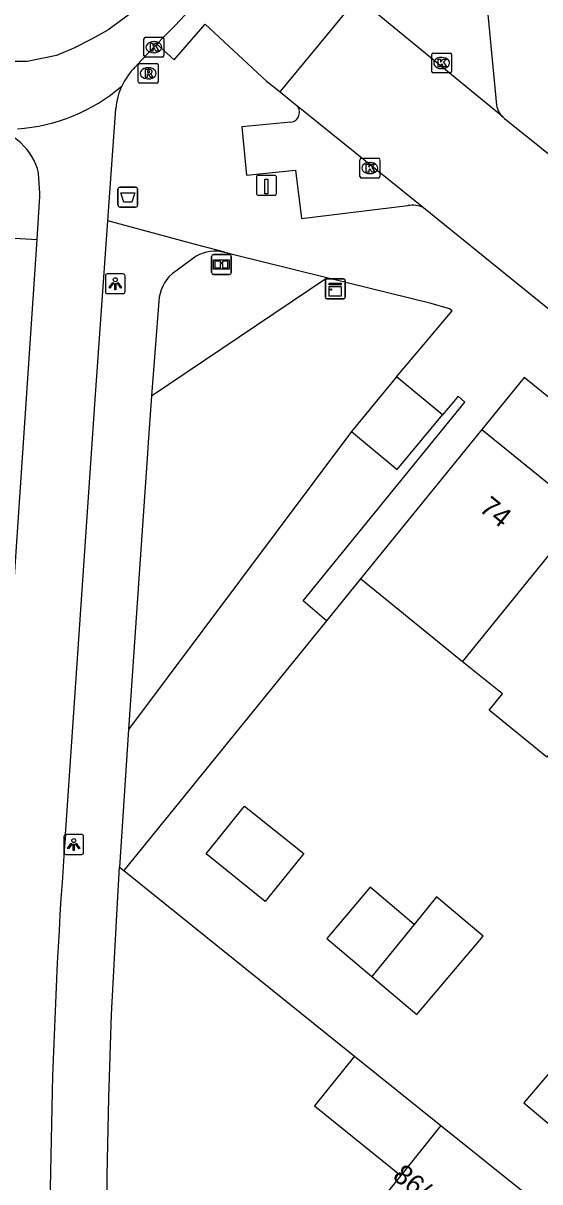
# Model space of a CAD drawing. Extents: x 160158 to 160921, y 381517 to 382041.
# Drawn here: x 160533.3 to 160559.3, y 381662.9 to 381721.4 of the extents above; entities that cross this region are included whole.
import ezdxf

# ---------------------------------------------------------------- set-up
doc = ezdxf.new("R2010")
doc.units = 0
for name, color, linetype in [('IMGEO_Afvalbak', 7, 'Continuous'), ('IMGEO_Fietspad_gesloten', 7, 'Continuous'), ('IMGEO_Groenvoorziening', 7, 'Continuous'), ('IMGEO_Informatiebord', 7, 'Continuous'), ('IMGEO_Kast', 7, 'Continuous'), ('IMGEO_Kolk', 7, 'Continuous'), ('IMGEO_Laadpaal', 7, 'Continuous'), ('IMGEO_Lage_trafo', 7, 'Continuous'), ('IMGEO_Lichtpunt', 7, 'Continuous'), ('IMGEO_Pand', 7, 'Continuous'), ('IMGEO_Pand_nummerreeks', 7, 'Continuous'), ('IMGEO_Rijbaan_lokaal_gesloten', 7, 'Continuous'), ('IMGEO_Rijbaan_lokaal_open', 7, 'Continuous'), ('IMGEO_Rioolput', 7, 'Continuous'), ('IMGEO_Voetpad_open', 7, 'Continuous')]:
    doc.layers.add(name, color=color, linetype=linetype)

msp = doc.modelspace()

# ---------------------------------------------------------------- linework, layer by layer
at = {"layer": 'IMGEO_Afvalbak'}
for p, q in [((160538.057, 381712.209), (160538.057, 381713.009)), ((160538.057, 381713.009), (160538.057, 381712.209)), ((160538.157, 381713.109), (160538.947, 381713.109)), ((160538.947, 381713.109), (160538.157, 381713.109)), ((160539.047, 381713.009), (160539.047, 381712.209)), ((160539.047, 381712.209), (160539.047, 381713.009)), ((160538.947, 381712.109), (160538.157, 381712.109)), ((160538.157, 381712.109), (160538.947, 381712.109))]:
    msp.add_line(p, q, dxfattribs=at)
msp.add_lwpolyline([(160538.2, 381712.823), (160538.904, 381712.823), (160538.755, 381712.353), (160538.349, 381712.353), (160538.2, 381712.823)], dxfattribs=at)
for centre, start, end in [((160538.157, 381713.009), 90, 180), ((160538.157, 381713.009), 90, 180), ((160538.947, 381713.009), 0, 90), ((160538.947, 381713.009), 360, 90), ((160538.157, 381712.209), 180, 270), ((160538.157, 381712.209), 180, 270), ((160538.947, 381712.209), 270, 0), ((160538.947, 381712.209), 270, 0)]:
    msp.add_arc(centre, 0.1, start, end, dxfattribs=at)
at = {"layer": 'IMGEO_Fietspad_gesloten'}
for points in [[(160537.542, 381711.422), (160537.941, 381717.089)], [(160533.971, 381710.473), (160534.118, 381712.658), (160534.111, 381712.822), (160534.052, 381713.831)], [(160535.403, 381680.442), (160536.908, 381702.404), (160537.542, 381711.422)], [(160531.229, 381668.639), (160531.665, 381676.173), (160533.971, 381710.473)]]:
    msp.add_lwpolyline(points, dxfattribs=at)
for centre, radius, start, end in [((160541.315, 381716.772), 3.389, 154.66777, 174.6338), ((160531.18, 381713.155), 2.951, 13.24678, 82.73068), ((160815.535, 381659.561), 280.909, 175.73703, 181.03881)]:
    msp.add_arc(centre, radius, start, end, dxfattribs=at)
at = {"layer": 'IMGEO_Groenvoorziening'}
for points in [[(160539.755, 381702.59), (160548.601, 381708.54)], [(160549.832, 381700.788), (160538.587, 381685.734)], [(160548.581, 381691.23), (160538.354, 381678.613)], [(160538.139, 381678.786), (160538.354, 381678.613)], [(160538.354, 381678.613), (160549.991, 381669.25)]]:
    msp.add_lwpolyline(points, dxfattribs=at)
at = {"layer": 'IMGEO_Informatiebord'}
for p, q in [((160542.782, 381708.812), (160542.782, 381709.612)), ((160542.782, 381709.612), (160542.782, 381708.812)), ((160542.882, 381709.712), (160543.672, 381709.712)), ((160543.672, 381709.712), (160542.882, 381709.712)), ((160543.772, 381709.612), (160543.772, 381708.812)), ((160543.772, 381708.812), (160543.772, 381709.612)), ((160543.672, 381708.712), (160542.882, 381708.712)), ((160542.882, 381708.712), (160543.672, 381708.712))]:
    msp.add_line(p, q, dxfattribs=at)
for points in [[(160542.883, 381709.444), (160543.671, 381709.444), (160543.671, 381708.98), (160542.883, 381708.98), (160542.883, 381709.444)], [(160542.948, 381709.379), (160542.948, 381709.045), (160543.223, 381709.045), (160543.224, 381709.258), (160543.328, 381709.259), (160543.329, 381709.045), (160543.606, 381709.045), (160543.606, 381709.379), (160543.33, 381709.379), (160543.33, 381709.299), (160543.224, 381709.299), (160543.224, 381709.379), (160542.948, 381709.379)]]:
    msp.add_lwpolyline(points, dxfattribs=at)
for centre, start, end in [((160542.882, 381709.612), 90, 180), ((160542.882, 381709.612), 90, 180), ((160543.672, 381709.612), 0, 90), ((160543.672, 381709.612), 360, 90), ((160542.882, 381708.812), 180, 270), ((160542.882, 381708.812), 180, 270), ((160543.672, 381708.812), 270, 0), ((160543.672, 381708.812), 270, 0)]:
    msp.add_arc(centre, 0.1, start, end, dxfattribs=at)
at = {"layer": 'IMGEO_Kast'}
for p, q in [((160548.518, 381707.56), (160548.518, 381708.401)), ((160548.518, 381708.401), (160548.518, 381707.56)), ((160548.593, 381708.485), (160549.434, 381708.485)), ((160549.434, 381708.485), (160548.593, 381708.485)), ((160549.518, 381708.41), (160549.518, 381707.569)), ((160549.518, 381707.569), (160549.518, 381708.41)), ((160549.443, 381707.485), (160548.602, 381707.485)), ((160548.602, 381707.485), (160549.443, 381707.485))]:
    msp.add_line(p, q, dxfattribs=at)
for points in [[(160548.713, 381708.275), (160549.313, 381708.275), (160549.313, 381708.19), (160548.713, 381708.19), (160548.713, 381708.275)], [(160548.713, 381708.1), (160549.313, 381708.1), (160549.313, 381707.611), (160548.713, 381707.611), (160548.713, 381708.1)]]:
    msp.add_lwpolyline(points, dxfattribs=at)
msp.add_circle((160548.797, 381707.949), 0.0377, dxfattribs=at)
for centre, start, end in [((160548.596, 381708.407), 92.4484, 184.28452), ((160548.596, 381708.407), 92.4484, 184.28452), ((160549.44, 381708.407), 2.4484, 94.28452), ((160549.44, 381708.407), 2.4484, 94.28452), ((160548.596, 381707.563), 182.4484, 274.28452), ((160548.596, 381707.563), 182.4484, 274.28452), ((160549.44, 381707.563), 272.4484, 4.28452), ((160549.44, 381707.563), 272.4484, 4.28452)]:
    msp.add_arc(centre, 0.0779, start, end, dxfattribs=at)
at = {"layer": 'IMGEO_Kolk'}
for p, q in [((160539.368, 381719.758), (160539.368, 381720.61)), ((160539.443, 381720.684), (160540.295, 381720.684)), ((160539.856, 381720.464), (160539.881, 381720.464)), ((160540.369, 381720.61), (160540.369, 381719.758)), ((160539.879, 381719.904), (160539.854, 381719.904)), ((160553.959, 381719.884), (160554.811, 381719.884)), ((160540.295, 381719.684), (160539.443, 381719.684)), ((160553.884, 381718.958), (160553.884, 381719.81)), ((160554.372, 381719.664), (160554.397, 381719.664)), ((160554.885, 381719.81), (160554.885, 381718.958)), ((160554.811, 381718.884), (160553.959, 381718.884)), ((160554.395, 381719.104), (160554.37, 381719.104)), ((160550.339, 381714.579), (160551.191, 381714.579)), ((160550.264, 381713.653), (160550.264, 381714.505)), ((160550.752, 381714.359), (160550.777, 381714.359)), ((160551.265, 381714.505), (160551.265, 381713.653)), ((160551.191, 381713.579), (160550.339, 381713.579)), ((160550.775, 381713.799), (160550.75, 381713.799))]:
    msp.add_line(p, q, dxfattribs=at)
for points in [[(160539.368, 381719.758), (160539.368, 381720.61)], [(160539.443, 381720.684), (160540.295, 381720.684)], [(160540.369, 381720.61), (160540.369, 381719.758)], [(160539.689, 381720.384), (160539.812, 381720.384), (160539.812, 381720.233), (160539.942, 381720.384), (160540.106, 381720.384), (160539.96, 381720.233), (160540.113, 381719.984), (160539.961, 381719.984), (160539.876, 381720.148), (160539.812, 381720.081), (160539.812, 381719.984), (160539.689, 381719.984), (160539.689, 381720.384)], [(160553.959, 381719.884), (160554.811, 381719.884)], [(160540.295, 381719.684), (160539.443, 381719.684)], [(160553.884, 381718.958), (160553.884, 381719.81)], [(160554.205, 381719.584), (160554.328, 381719.584), (160554.328, 381719.433), (160554.458, 381719.584), (160554.622, 381719.584), (160554.476, 381719.433), (160554.629, 381719.184), (160554.477, 381719.184), (160554.392, 381719.348), (160554.328, 381719.281), (160554.328, 381719.184), (160554.205, 381719.184), (160554.205, 381719.584)], [(160554.885, 381719.81), (160554.885, 381718.958)], [(160554.811, 381718.884), (160553.959, 381718.884)], [(160550.339, 381714.579), (160551.191, 381714.579)], [(160550.264, 381713.653), (160550.264, 381714.505)], [(160550.585, 381714.279), (160550.708, 381714.279), (160550.708, 381714.128), (160550.838, 381714.279), (160551.002, 381714.279), (160550.856, 381714.128), (160551.009, 381713.879), (160550.857, 381713.879), (160550.772, 381714.043), (160550.708, 381713.976), (160550.708, 381713.879), (160550.585, 381713.879), (160550.585, 381714.279)], [(160551.265, 381714.505), (160551.265, 381713.653)], [(160551.191, 381713.579), (160550.339, 381713.579)]]:
    msp.add_lwpolyline(points, dxfattribs=at)
for centre, start, end in [((160539.445, 381720.608), 91.55205, 178.44795), ((160539.445, 381720.608), 91.55205, 178.44795), ((160540.293, 381720.608), 1.55205, 88.44795), ((160540.293, 381720.608), 1.55205, 88.44795), ((160553.961, 381719.808), 91.55205, 178.44795), ((160553.961, 381719.808), 91.55205, 178.44795), ((160554.809, 381719.808), 1.55205, 88.44795), ((160554.809, 381719.808), 1.55205, 88.44795), ((160539.445, 381719.76), 181.55205, 268.44795), ((160539.445, 381719.76), 181.55205, 268.44795), ((160540.293, 381719.76), 271.55205, 358.44795), ((160540.293, 381719.76), 271.55205, 358.44795), ((160553.961, 381718.96), 181.55205, 268.44795), ((160553.961, 381718.96), 181.55205, 268.44795), ((160554.809, 381718.96), 271.55205, 358.44795), ((160554.809, 381718.96), 271.55205, 358.44795), ((160550.341, 381714.503), 91.55205, 178.44795), ((160550.341, 381714.503), 91.55205, 178.44795), ((160551.189, 381714.503), 1.55205, 88.44795), ((160551.189, 381714.503), 1.55205, 88.44795), ((160550.341, 381713.655), 181.55205, 268.44795), ((160550.341, 381713.655), 181.55205, 268.44795), ((160551.189, 381713.655), 271.55205, 358.44795), ((160551.189, 381713.655), 271.55205, 358.44795)]:
    msp.add_arc(centre, 0.0765, start, end, dxfattribs=at)
for centre, major_axis, ratio, start_param, end_param in [((160539.855, 381720.184), (-0.387, 0.002), 0.722429, 4.712389, 7.853982), ((160539.88, 381720.184), (-0.39, 0.002), 0.717154, 1.570796, 4.712389), ((160554.371, 381719.384), (-0.387, 0.002), 0.722429, 4.712389, 7.853982), ((160554.396, 381719.384), (-0.39, 0.002), 0.717154, 1.570796, 4.712389), ((160550.751, 381714.079), (-0.387, 0.002), 0.722429, 4.712389, 7.853982), ((160550.776, 381714.079), (-0.39, 0.002), 0.717154, 1.570796, 4.712389)]:
    msp.add_ellipse(centre, major_axis=major_axis, ratio=ratio, start_param=start_param, end_param=end_param, dxfattribs=at)
at = {"layer": 'IMGEO_Laadpaal'}
for p, q in [((160545.046, 381713.623), (160545.046, 381712.782)), ((160545.046, 381713.623), (160545.046, 381712.782)), ((160545.962, 381713.707), (160545.121, 381713.707)), ((160545.962, 381713.707), (160545.121, 381713.707)), ((160546.046, 381712.791), (160546.046, 381713.632)), ((160546.046, 381712.791), (160546.046, 381713.632)), ((160545.13, 381712.707), (160545.971, 381712.707)), ((160545.13, 381712.707), (160545.971, 381712.707))]:
    msp.add_line(p, q, dxfattribs=at)
msp.add_lwpolyline([(160545.461, 381713.52), (160545.621, 381713.52), (160545.621, 381712.787), (160545.461, 381712.787), (160545.461, 381713.52)], dxfattribs=at)
for centre, start, end in [((160545.124, 381713.629), 92.4484, 184.28452), ((160545.124, 381713.629), 92.4484, 184.28452), ((160545.968, 381713.629), 2.4484, 94.28452), ((160545.968, 381713.629), 2.4484, 94.28452), ((160545.124, 381712.785), 182.4484, 274.28452), ((160545.124, 381712.785), 182.4484, 274.28452), ((160545.968, 381712.785), 272.4484, 4.28452), ((160545.968, 381712.785), 272.4484, 4.28452)]:
    msp.add_arc(centre, 0.0779, start, end, dxfattribs=at)
at = {"layer": 'IMGEO_Lage_trafo'}
for points in [[(160552.116, 381703.534), (160549.832, 381700.788)], [(160554.421, 381701.617), (160552.116, 381703.534)], [(160549.832, 381700.788), (160552.137, 381698.871), (160554.421, 381701.617)]]:
    msp.add_lwpolyline(points, dxfattribs=at)
at = {"layer": 'IMGEO_Lichtpunt'}
for p, q in [((160538.323, 381708.74), (160537.515, 381708.74)), ((160538.323, 381708.74), (160537.515, 381708.74)), ((160537.421, 381708.645), (160537.421, 381707.838)), ((160537.421, 381708.645), (160537.421, 381707.838)), ((160538.417, 381707.838), (160538.417, 381708.645)), ((160538.417, 381707.838), (160538.417, 381708.645)), ((160537.515, 381707.744), (160538.323, 381707.744)), ((160537.515, 381707.744), (160538.323, 381707.744)), ((160535.327, 381680.336), (160535.327, 381679.529)), ((160535.327, 381680.336), (160535.327, 381679.529)), ((160536.229, 381680.431), (160535.421, 381680.431)), ((160536.229, 381680.431), (160535.421, 381680.431)), ((160536.323, 381679.529), (160536.323, 381680.336)), ((160536.323, 381679.529), (160536.323, 381680.336)), ((160535.421, 381679.435), (160536.229, 381679.435)), ((160535.421, 381679.435), (160536.229, 381679.435))]:
    msp.add_line(p, q, dxfattribs=at)
for points in [[(160537.795, 381708.309), (160537.834, 381708.281), (160537.646, 381708.019), (160537.608, 381708.046), (160537.795, 381708.309)], [(160537.897, 381708.261), (160537.944, 381708.261), (160537.944, 381707.939), (160537.897, 381707.939), (160537.897, 381708.261)], [(160538.007, 381708.281), (160538.045, 381708.308), (160538.232, 381708.046), (160538.193, 381708.018), (160538.007, 381708.281)], [(160535.701, 381680), (160535.74, 381679.972), (160535.552, 381679.71), (160535.514, 381679.737), (160535.701, 381680)], [(160535.803, 381679.952), (160535.85, 381679.952), (160535.85, 381679.63), (160535.803, 381679.63), (160535.803, 381679.952)], [(160535.913, 381679.972), (160535.951, 381679.999), (160536.138, 381679.737), (160536.099, 381679.709), (160535.913, 381679.972)]]:
    msp.add_lwpolyline(points, dxfattribs=at)
for centre in [(160537.92, 381708.443), (160535.826, 381680.134)]:
    msp.add_circle(centre, 0.0994, dxfattribs=at)
for centre, start, end in [((160537.515, 381708.645), 90, 180), ((160537.515, 381708.645), 90, 180), ((160538.323, 381708.645), 0, 90), ((160538.323, 381708.645), 0, 90), ((160537.515, 381707.838), 180, 270), ((160537.515, 381707.838), 180, 270), ((160538.323, 381707.838), 270, 0), ((160538.323, 381707.838), 270, 360), ((160535.421, 381680.336), 90, 180), ((160535.421, 381680.336), 90, 180), ((160536.229, 381680.336), 0, 90), ((160536.229, 381680.336), 0, 90), ((160535.421, 381679.529), 180, 270), ((160535.421, 381679.529), 180, 270), ((160536.229, 381679.529), 270, 0), ((160536.229, 381679.529), 270, 360)]:
    msp.add_arc(centre, 0.0946, start, end, dxfattribs=at)
at = {"layer": 'IMGEO_Pand'}
for points in [[(160556.409, 381700.887), (160550.289, 381693.337)], [(160556.409, 381700.887), (160561.559, 381696.713)], [(160555.44, 381689.163), (160561.559, 381696.713)], [(160555.44, 381689.163), (160550.289, 381693.337)], [(160560.35, 381684.978), (160560.265, 381685.047), (160559.698, 381684.347), (160556.78, 381686.711), (160557.449, 381687.535), (160555.44, 381689.163)], [(160545.487, 381677.061), (160542.498, 381679.466), (160544.447, 381681.872), (160547.428, 381679.473), (160545.669, 381677.286), (160545.487, 381677.061)], [(160552.994, 381675.903), (160550.775, 381677.778), (160548.591, 381675.194), (160550.863, 381673.273)], [(160550.863, 381673.273), (160553.139, 381671.349), (160556.479, 381675.302), (160554.122, 381677.294), (160552.994, 381675.903)], [(160552.994, 381675.903), (160550.863, 381673.273)], [(160549.991, 381669.25), (160547.966, 381666.733), (160552.321, 381663.23)], [(160549.991, 381669.25), (160554.346, 381665.747)], [(160563.07, 381663.071), (160565.258, 381665.66), (160560.727, 381669.489), (160558.538, 381666.9), (160563.07, 381663.071)], [(160554.346, 381665.747), (160552.321, 381663.23)], [(160554.346, 381665.747), (160558.995, 381662.007)], [(160552.321, 381663.23), (160549.075, 381659.196)]]:
    msp.add_lwpolyline(points, dxfattribs=at)
at = {"layer": 'IMGEO_Rijbaan_lokaal_gesloten'}
for points in [[(160540.266, 381723.067), (160537.539, 381721.041), (160536.719, 381720.581), (160535.822, 381720.136), (160534.947, 381719.768), (160533.48, 381719.467), (160532.447, 381719.456)], [(160540.391, 381720.719), (160540.019, 381720.339)], [(160538.928, 381719.183), (160539.228, 381719.509), (160539.527, 381719.835), (160540.019, 381720.339)]]:
    msp.add_lwpolyline(points, dxfattribs=at)
for centre, radius, start, end in [((160498, 381762.545), 59.552, 315.38401, 321.24578), ((160541.319, 381716.783), 3.388, 134.89014, 154.86216), ((160532.389, 381725.023), 8.98, 273.77573, 310.76463)]:
    msp.add_arc(centre, radius, start, end, dxfattribs=at)
at = {"layer": 'IMGEO_Rijbaan_lokaal_open'}
for points in [[(160546.247, 381717.93), (160550.145, 381722.678), (160550.918, 381722.034), (160550.931, 381722.022), (160550.945, 381722.011)], [(160557.472, 381716.661), (160550.945, 381722.011)], [(160546.247, 381717.93), (160547.02, 381717.298), (160547.066, 381717.257)], [(160547.066, 381717.257), (160553.47, 381712.091)], [(160557.472, 381716.661), (160557.502, 381716.634), (160557.554, 381716.59), (160568.758, 381707.591), (160581.553, 381697.274), (160592.745, 381688.322), (160597.642, 381684.404), (160598.404, 381683.766)], [(160553.47, 381712.091), (160558.948, 381707.655), (160565.145, 381702.637), (160577.959, 381692.258), (160593.928, 381679.339), (160594.486, 381678.894)]]:
    msp.add_lwpolyline(points, dxfattribs=at)
at = {"layer": 'IMGEO_Rioolput'}
for p, q in [((160539.083, 381718.438), (160539.083, 381719.29)), ((160539.158, 381719.364), (160540.01, 381719.364)), ((160540.084, 381719.29), (160540.084, 381718.438)), ((160539.571, 381719.144), (160539.596, 381719.144)), ((160540.01, 381718.364), (160539.158, 381718.364)), ((160539.594, 381718.584), (160539.569, 381718.584))]:
    msp.add_line(p, q, dxfattribs=at)
for points in [[(160539.083, 381718.438), (160539.083, 381719.29)], [(160539.158, 381719.364), (160540.01, 381719.364)], [(160540.084, 381719.29), (160540.084, 381718.438)], [(160539.672, 381719.062), (160539.42, 381719.064), (160539.42, 381718.664)], [(160539.42, 381718.664), (160539.544, 381718.664), (160539.544, 381718.826), (160539.555, 381718.826)], [(160539.598, 381718.983), (160539.544, 381718.983), (160539.544, 381718.902)], [(160539.544, 381718.902), (160539.596, 381718.902)], [(160539.602, 381718.797), (160539.673, 381718.664), (160539.813, 381718.664), (160539.748, 381718.79)], [(160540.01, 381718.364), (160539.158, 381718.364)]]:
    msp.add_lwpolyline(points, dxfattribs=at)
for centre, radius, start, end in [((160539.16, 381719.288), 0.0765, 91.55205, 178.44795), ((160539.16, 381719.288), 0.0765, 91.55205, 178.44795), ((160540.008, 381719.288), 0.0765, 1.55205, 88.44795), ((160540.008, 381719.288), 0.0765, 1.55205, 88.44795), ((160539.554, 381718.773), 0.0533, 26.02933, 88.69889), ((160539.58, 381719.091), 0.19, 274.7715, 282.96867), ((160539.604, 381718.887), 0.0964, 77.00612, 93.18647), ((160539.618, 381718.944), 0.0378, 276.66336, 79.67722), ((160539.671, 381718.952), 0.109, 350.36119, 89.41601), ((160539.669, 381718.952), 0.112, 277.58423, 350.98172), ((160539.653, 381718.737), 0.108, 29.51342, 73.79051), ((160539.16, 381718.44), 0.0765, 181.55205, 268.44795), ((160539.16, 381718.44), 0.0765, 181.55205, 268.44795), ((160540.008, 381718.44), 0.0765, 271.55205, 358.44795), ((160540.008, 381718.44), 0.0765, 271.55205, 358.44795)]:
    msp.add_arc(centre, radius, start, end, dxfattribs=at)
for centre, major_axis, ratio, start_param, end_param in [((160539.57, 381718.864), (-0.387, 0.002), 0.722429, 4.712389, 7.853982), ((160539.595, 381718.864), (-0.39, 0.002), 0.717154, 1.570796, 4.712389)]:
    msp.add_ellipse(centre, major_axis=major_axis, ratio=ratio, start_param=start_param, end_param=end_param, dxfattribs=at)
at = {"layer": 'IMGEO_Voetpad_open'}
for points in [[(160551.721, 381722.49), (160551.466, 381724.684), (160553.891, 381724.954), (160554.167, 381722.654), (160556.607, 381722.907), (160557.151, 381717.248)], [(160540.019, 381720.339), (160540.893, 381719.553), (160542.456, 381721.351), (160545.556, 381718.461), (160546.247, 381717.93)], [(160546.779, 381716.393), (160544.312, 381716.156), (160544.536, 381713.72), (160547.01, 381713.967), (160547.318, 381711.543), (160552.686, 381712.188)], [(160531.562, 381713.83), (160531.412, 381710.633), (160533.971, 381710.473)], [(160543.445, 381709.818), (160543.445, 381709.83), (160541.907, 381710.232), (160537.542, 381711.422)], [(160542.007, 381709.626), (160540.791, 381708.742)], [(160548.601, 381708.54), (160543.894, 381709.696), (160543.445, 381709.818)], [(160552.116, 381703.534), (160553.214, 381704.852), (160554.92, 381706.877), (160554.79, 381706.968), (160553.856, 381707.249), (160548.601, 381708.54)], [(160540.118, 381707.359), (160539.755, 381702.59)], [(160593.737, 381675.072), (160558.545, 381703.514), (160556.409, 381700.887)], [(160539.755, 381702.59), (160539.61, 381700.681), (160539.575, 381700.225), (160539.521, 381699.433), (160539.125, 381693.597), (160538.587, 381685.734)], [(160548.581, 381691.23), (160547.405, 381692.23), (160555.563, 381702.257), (160555.219, 381702.559), (160555.004, 381702.305), (160554.421, 381701.617)], [(160550.289, 381693.337), (160548.581, 381691.23)], [(160538.587, 381685.734), (160538.139, 381678.786)], [(160539.1, 381629.573), (160538.905, 381631.265), (160538.494, 381635.504), (160538.166, 381639.708), (160537.881, 381644.095), (160537.582, 381652.686), (160537.482, 381658.369), (160537.509, 381663.201), (160537.596, 381667.162), (160537.734, 381671.359), (160538.007, 381676.697), (160538.139, 381678.786)]]:
    msp.add_lwpolyline(points, dxfattribs=at)
for centre, radius, start, end in [((160546.703, 381716.898), 0.511, 278.58738, 44.66213), ((160558.233, 381717.458), 1.102, 191.00206, 226.34189), ((160552.897, 381710.676), 1.527, 67.95589, 97.93801), ((160542.958, 381707.986), 1.896, 75.10971, 120.10045), ((160542.075, 381707.262), 1.96, 130.94442, 177.15832)]:
    msp.add_arc(centre, radius, start, end, dxfattribs=at)

# ---------------------------------------------------------------- texts
at = {"layer": 'IMGEO_Pand_nummerreeks'}
for s, rotation, p in [('74', 320.9721, (160556.227, 381696.812)), ('86/G08', 320.57761, (160551.856, 381663.101))]:
    msp.add_text(s, height=1, rotation=rotation, dxfattribs=at).set_placement(p)

doc.saveas('drawing.dxf')
